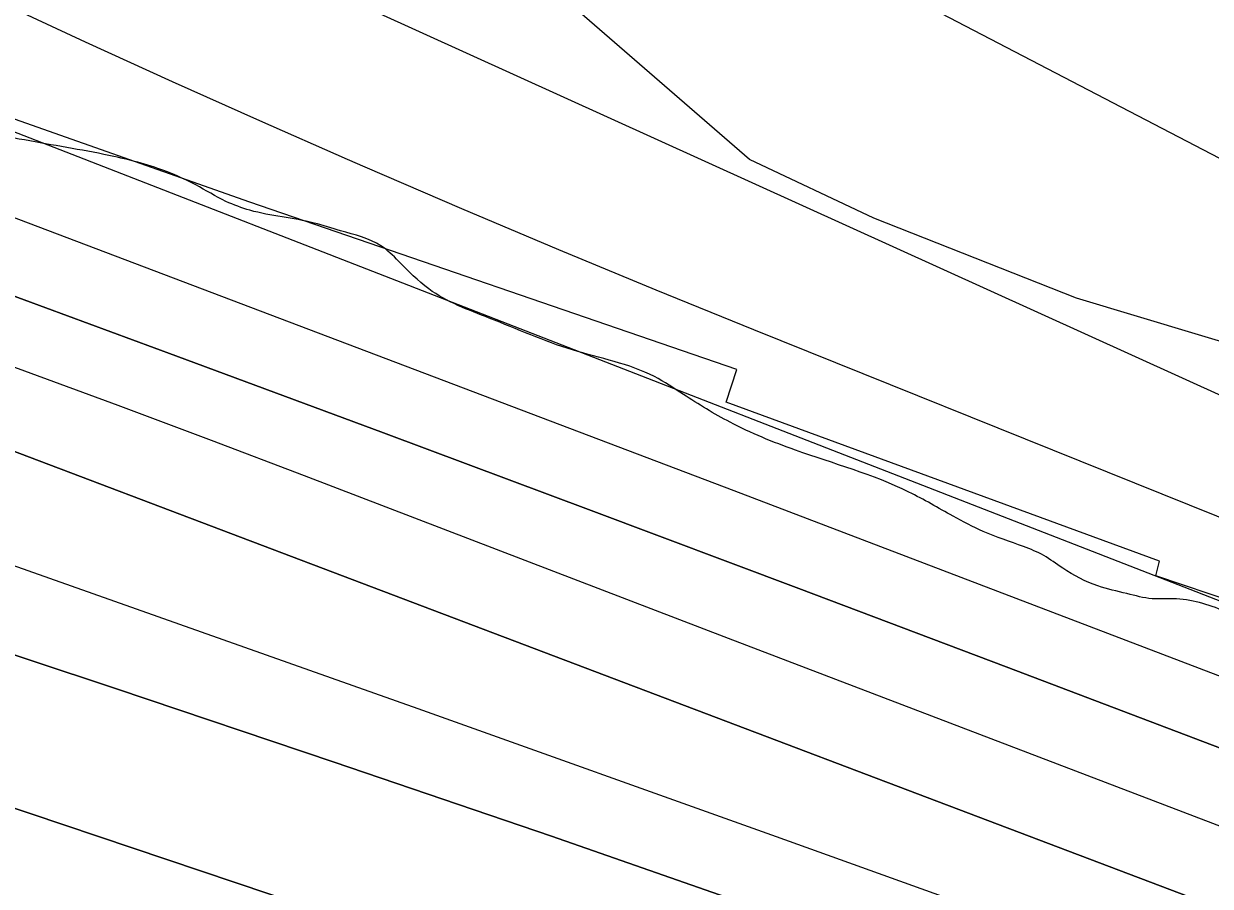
# Model space of a CAD drawing. Extents: x 3329332 to 3367211, y 631066 to 656469.
# Drawn here: x 3342734.4 to 3343099.1, y 646974 to 647239 of the extents above; entities that cross this region are included whole.
import ezdxf

# ---------------------------------------------------------------- set-up
doc = ezdxf.new("R2010")
doc.units = 0
for name, color, linetype in [('V-RIVR-EDGE', 7, 'Continuous'), ('V-RRAP-RVMT', 7, 'Continuous'), ('V-SITE-VEGE', 7, 'Continuous'), ('V-TOPO-DPTH', 7, 'Continuous'), ('V-TOPO-MAJR', 7, 'Continuous'), ('V-TOPO-MINR', 7, 'Continuous'), ('V-TOPO-WATR', 7, 'Continuous')]:
    doc.layers.add(name, color=color, linetype=linetype)

msp = doc.modelspace()

# ---------------------------------------------------------------- linework, layer by layer
at = {"layer": 'V-RIVR-EDGE'}
msp.add_spline([(3343636.83, 646843.4), (3343622.11, 646851.58), (3343608.94, 646858.59), (3343596.54, 646861.34), (3343585.29, 646861.75), (3343568.24, 646866.84), (3343554.7, 646877.73), (3343538.06, 646892.12), (3343529.15, 646895.63), (3343519.47, 646901.86), (3343506.69, 646910.04), (3343488.88, 646921.33), (3343476.1, 646929.89), (3343464.1, 646937.29), (3343456.75, 646944.29), (3343449.79, 646951.28), (3343444.75, 646953.23), (3343437.39, 646955.97), (3343424.98, 646958.32), (3343409.48, 646962.24), (3343396.7, 646968.09), (3343383.53, 646974.33), (3343375.78, 646976.67), (3343358.72, 646980.21), (3343342.44, 646984.12), (3343325, 646985.33), (3343315.3, 646986.52), (3343304.84, 646990.42), (3343288.96, 646998.6), (3343275.41, 647006.78), (3343264.95, 647012.63), (3343248.68, 647018.48), (3343233.95, 647022.4), (3343209.93, 647028.27), (3343162.26, 647042.35), (3343147.92, 647045.1), (3343128.93, 647049.41), (3343116.52, 647051.77), (3343106.45, 647056.84), (3343102.58, 647058.79), (3343086.69, 647062.32), (3343081.26, 647062.33), (3343073.51, 647063.9), (3343064.59, 647066.25), (3343053.75, 647071.71), (3343047.94, 647075.6), (3343041.74, 647078.33), (3343029.34, 647083.01), (3343020.05, 647087.69), (3343006.49, 647095.09), (3342971.62, 647107.97), (3342951.48, 647116.56), (3342937.15, 647125.12), (3342928.25, 647130.57), (3342903.06, 647138.78), (3342877.49, 647148.54), (3342858.9, 647157.5), (3342849.61, 647166.06), (3342844.19, 647170.73), (3342831.79, 647175.41), (3342823.66, 647177.76), (3342803.89, 647181.68), (3342796.53, 647184.42), (3342787.23, 647189.48), (3342775.61, 647194.55), (3342758.94, 647198.86), (3342732.97, 647203.58), (3342721.35, 647205.93), (3342697.7, 647211.81), (3342663.99, 647221.97), (3342635.71, 647232.13), (3342620.59, 647237.21), (3342601.98, 647239.19), (3342563.62, 647249.37), (3342526.8, 647258.77), (3342490.76, 647270.88), (3342457.06, 647284.15), (3342444.66, 647289.99), (3342438.03, 647274.11), (3342415.17, 647281.53), (3342391.93, 647292.06), (3342329.17, 647319.75), (3342295.08, 647333.8), (3342283.07, 647338.87), (3342254.79, 647352.12), (3342236.2, 647360.31), (3342218.38, 647367.34), (3342205.2, 647372.8), (3342191.65, 647379.43), (3342179.26, 647387.6), (3342172.29, 647390.72), (3342149.82, 647402.02), (3342116.9, 647419.17), (3342096.37, 647427.36), (3342074.67, 647436.72), (3342056.46, 647442.2), (3342048.71, 647445.32), (3342046.39, 647448.04), (3342044.46, 647450.37), (3342038.26, 647452.71), (3342007.65, 647462.48), (3341964.25, 647476.94), (3341952.24, 647483.56), (3341946.04, 647485.52), (3341937.13, 647486.31), (3341928.59, 647486.72), (3341922.4, 647489.84), (3341906.51, 647496.47), (3341894.51, 647501.93), (3341878.24, 647510.11), (3341870.09, 647509.75), (3341856.91, 647512.11), (3341848, 647514.46), (3341827.07, 647520.32), (3341821.26, 647523.44), (3341814.68, 647526.56), (3341810.03, 647526.57), (3341806.53, 647525.8), (3341795.29, 647527), (3341774.75, 647530.54), (3341748.79, 647539.91), (3341739.1, 647543.81), (3341723.2, 647545.79), (3341703.44, 647550.1), (3341688.71, 647553.24), (3341675.14, 647556.38), (3341665.07, 647559.51), (3341655.78, 647566.51), (3341650.36, 647570.79), (3341641.06, 647573.14), (3341619.35, 647577.46), (3341603.07, 647580.99), (3341588.72, 647581.02), (3341577.86, 647580.27), (3341570.5, 647581.84), (3341563.91, 647584.57), (3341550.36, 647590.81), (3341537.18, 647595.5), (3341511.99, 647602.93), (3341494.16, 647606.85), (3341474.01, 647611.94), (3341452.31, 647619.37), (3341435.65, 647623.67), (3341426.73, 647624.08), (3341409.67, 647627.61), (3341399.59, 647628.42), (3341382.16, 647633.89), (3341364.33, 647640.91), (3341355.42, 647643.26), (3341344.18, 647645.23), (3341336.03, 647644.86), (3341320.53, 647646.45), (3341290.68, 647651.18), (3341274.01, 647656.26), (3341268.59, 647656.66), (3341256.95, 647656.3), (3341232.53, 647658.69), (3341211.98, 647661.84), (3341186.01, 647668.89), (3341159.66, 647673.99), (3341146.47, 647674.8), (3341117.01, 647677.59), (3341103.43, 647677.23), (3341097.62, 647677.25), (3341091.8, 647678.81), (3341087.93, 647680.76), (3341085.22, 647682.71), (3341079.8, 647684.66), (3341055.37, 647685.89), (3341036.37, 647687.48), (3341024.73, 647685.96), (3341011.15, 647684.83), (3340999.53, 647686.8), (3340985.19, 647690.32), (3340953.8, 647701.26), (3340935.59, 647709.06), (3340923.58, 647714.52), (3340917, 647718.42), (3340910.8, 647718.43), (3340908.08, 647717.27), (3340903.81, 647717.28), (3340894.51, 647718.47), (3340882.49, 647719.28), (3340860.79, 647726.31), (3340855.76, 647729.81), (3340851.89, 647734.48), (3340848.41, 647736.81), (3340842.59, 647737.6), (3340826.31, 647742.3), (3340811.59, 647748.92), (3340794.94, 647758.66), (3340781.4, 647769.16), (3340774.83, 647778.88), (3340770.95, 647778.89), (3340766.3, 647782), (3340765.15, 647787.82), (3340765.16, 647791.31), (3340761.68, 647794.81), (3340748.9, 647800.66), (3340736.88, 647803.79), (3340725.26, 647807.31), (3340719.45, 647809.65), (3340716.35, 647813.15), (3340707.83, 647818.21), (3340686.53, 647829.9), (3340660.97, 647840.43), (3340654.38, 647842.39), (3340636.55, 647848.25), (3340626.48, 647850.99), (3340619.11, 647851), (3340608.25, 647849.09), (3340603.2, 647848.72), (3340600.49, 647851.05), (3340597.79, 647853.77), (3340589.65, 647855.34), (3340581.51, 647857.69), (3340569.11, 647863.93), (3340561.37, 647868.99), (3340557.89, 647873.65), (3340534.64, 647880.69), (3340500.54, 647891.63), (3340470.7, 647900.23), (3340445.52, 647911.16), (3340419.56, 647920.53), (3340404.07, 647927.55), (3340372.69, 647939.65), (3340342.47, 647952.91), (3340306.06, 647969.67), (3340282.83, 647985.63), (3340275.09, 647994.18), (3340268.9, 647998.85), (3340258.82, 648001.2), (3340240.22, 648007.06), (3340208.84, 648017.22), (3340162.74, 648036.73), (3340150.35, 648044.9), (3340132.92, 648056.19), (3340120.15, 648064.37), (3340103.88, 648071.78), (3340062.41, 648085.06), (3340020.56, 648097.19), (3340008.16, 648099.93), (3339970.58, 648113.21), (3339931.45, 648129.21), (3339889.97, 648138.23), (3339851.6, 648144.14), (3339826.79, 648151.18), (3339779.13, 648166.04), (3339750.46, 648176.97), (3339726.44, 648186.72), (3339710.17, 648194.13), (3339698.55, 648199.98), (3339684.99, 648204.66), (3339657.47, 648210.16), (3339640.4, 648209.43), (3339598.14, 648212.25), (3339566.36, 648218.92), (3339519.07, 648229.12), (3339492.72, 648236.94), (3339468.31, 648244.76), (3339451.64, 648247.9), (3339423.72, 648249.91), (3339391.15, 648250.38), (3339356.26, 648256.67), (3339323.31, 648262.18), (3339267.09, 648266.97), (3339191.49, 648276.08), (3339142.65, 648283.57), (3339080.63, 648294.19), (3339050.01, 648300.08), (3339012.79, 648305.22), (3338936.42, 648315.1), (3338861.59, 648324.59), (3338841.04, 648325.81), (3338779.4, 648333.33), (3338716.98, 648341.24), (3338619.67, 648351.17), (3338573.93, 648357.88), (3338540.2, 648363.39), (3338502.21, 648370.47), (3338454.13, 648371.36), (3338406.05, 648373.42), (3338372.7, 648373.89), (3338327.72, 648378.27), (3338302.91, 648381.43), (3338283.52, 648380.7), (3338273.82, 648381.5), (3338260.65, 648386.58), (3338248.64, 648391.65), (3338238.57, 648396.33), (3338223.45, 648397.53), (3338149.4, 648404.69), (3338106.75, 648411), (3338090.48, 648416.86), (3338075.77, 648425.43), (3338068.02, 648428.55), (3338061.04, 648430.12), (3338050.19, 648432.47), (3338042.06, 648437.14), (3338023.08, 648446.5), (3338014.18, 648455.05), (3338009.55, 648464.37), (3338008.01, 648470.58), (3338005.7, 648475.62), (3338000.28, 648481.46), (3337993.31, 648484.96), (3337977.8, 648485), (3337963.84, 648486.59), (3337952.22, 648492.43), (3337934.8, 648503.33), (3337924.36, 648514.61), (3337915.47, 648527.81), (3337906.96, 648538.31), (3337897.67, 648544.15), (3337885.65, 648546.11), (3337868.61, 648552.36), (3337833.75, 648570.29), (3337831.43, 648572.62), (3337828.34, 648579.61), (3337825.26, 648586.6), (3337821.78, 648591.26), (3337805.13, 648601.77), (3337772.2, 648615.42), (3337745.07, 648623.25), (3337725.3, 648627.56), (3337697.4, 648633.45), (3337655.93, 648643.25), (3337633.05, 648645.24), (3337587.68, 648647.29), (3337530.67, 648646.27), (3337482.2, 648645.61), (3337469.4, 648646.03), (3337459.33, 648649.55), (3337449.63, 648650.74), (3337425.98, 648650.79), (3337387.19, 648648.56), (3337346.08, 648645.95), (3337294.49, 648642.2), (3337235.92, 648634.98), (3337203.72, 648631.95), (3337180.83, 648629.68), (3337120.32, 648621.3), (3337079.58, 648613.26), (3337041.95, 648609.47), (3337018.29, 648606.82), (3336982.59, 648599.15), (3336951.55, 648594.18), (3336908.51, 648592.74), (3336875.16, 648597.09), (3336858.1, 648598.29), (3336851.13, 648601.03), (3336844.93, 648603.37), (3336839.12, 648604.16), (3336830.97, 648604.18), (3336822.05, 648601.1), (3336811.56, 648595.31), (3336803.02, 648593.39), (3336796.04, 648593.02), (3336789.07, 648595.36), (3336779.37, 648595.77), (3336757.26, 648590.79), (3336729.69, 648577.67), (3336702.14, 648569.98), (3336685.85, 648570.41), (3336673.83, 648571.99), (3336663.75, 648571.24), (3336652.88, 648568.16), (3336636.96, 648559.28), (3336627.26, 648556.59), (3336614.46, 648555.85), (3336584.98, 648551.66), (3336546.19, 648547.88), (3336510.11, 648542.15), (3336477.9, 648535.25), (3336448.4, 648524.85), (3336423.93, 648508.62), (3336410.71, 648494.69), (3336400.59, 648480.37), (3336397.46, 648469.13), (3336394.71, 648454.01), (3336388.08, 648437.74), (3336381.45, 648423.41), (3336375.99, 648411.01), (3336372.48, 648404.04), (3336364.32, 648397.86), (3336361.21, 648394.76), (3336359.66, 648392.05), (3336357.7, 648385.85), (3336351.09, 648378.5), (3336344.85, 648364.55), (3336339.8, 648359.91), (3336331.26, 648357.22), (3336326.21, 648354.52), (3336319.22, 648349.88), (3336309.89, 648340.98), (3336302.51, 648337.51), (3336295.13, 648333.27), (3336286.97, 648324.75), (3336280.37, 648321.67), (3336267.17, 648317.43), (3336257.87, 648317.46), (3336251.66, 648317.47), (3336242.35, 648316.72), (3336231.49, 648315.97), (3336219.86, 648316), (3336194.65, 648315.67), (3336165.57, 648319.62), (3336148.12, 648318.89), (3336131.05, 648316.61), (3336112.04, 648312.39), (3336101.95, 648308.92), (3336086.41, 648300.04), (3336075.55, 648296.19), (3336060.42, 648293.9), (3336047.62, 648294.32), (3336032.51, 648298.24), (3336021.66, 648301.75), (3336016.23, 648303.32), (3336006.54, 648303.73), (3335978.62, 648305.74), (3335940.22, 648301.18), (3335891.73, 648295.09), (3335848.67, 648290.55), (3335790.11, 648290.3), (3335753.27, 648290.01), (3335726.5, 648286.2), (3335694.69, 648282.78), (3335674.9, 648275.85), (3335659.38, 648272.4), (3335636.49, 648268.58), (3335620.58, 648266.68), (3335591.88, 648265.98), (3335557.76, 648268), (3335544.19, 648268.03), (3335523.24, 648266.92), (3335504.62, 648263.86), (3335489.88, 648261.96), (3335466.23, 648265.51), (3335442.19, 648264.79), (3335411.55, 648264.87), (3335377.8, 648261.85), (3335309.15, 648254.65), (3335266.48, 648252.43), (3335243.99, 648251.32), (3335220.72, 648250.61), (3335202.5, 648252.98), (3335190.09, 648253.01), (3335171.08, 648250.73), (3335140.04, 648245.38), (3335097.74, 648231.91), (3335079.89, 648228.46), (3335074.85, 648228.47), (3335068.64, 648228.1), (3335061.66, 648228.12), (3335052.35, 648225.81), (3335042.26, 648224.29), (3335032.17, 648218.88), (3335022.08, 648215.81), (3335003.07, 648212.75), (3334965.83, 648211.29), (3334950.71, 648212.49), (3334915.81, 648214.91), (3334852.21, 648213.51), (3334793.26, 648210.17), (3334744.78, 648208.35), (3334710.65, 648207.27), (3334677.29, 648204.64), (3334638.51, 648204.35), (3334608.65, 648204.81), (3334566.77, 648205.69), (3334543.11, 648205.74), (3334524.88, 648204.63), (3334499.67, 648202.75), (3334450.42, 648202.48), (3334410.48, 648202.58), (3334380.23, 648202.66), (3334353.87, 648206.21), (3334344.56, 648205.46), (3334325.55, 648203.96), (3334283.27, 648200.18), (3334254.57, 648197.15), (3334219.27, 648193.75), (3334183.2, 648192.67), (3334158.38, 648191.57), (3334149.46, 648191.21), (3334137.04, 648188.13), (3334128.5, 648185.44), (3334111.04, 648182.77), (3334081.56, 648179.74), (3334057.13, 648178.64), (3334040.84, 648179.45), (3334029.99, 648182.97), (3334019.91, 648182.99), (3333987.32, 648177.26), (3333955.12, 648172.68), (3333933.01, 648170.8), (3333908.97, 648171.25), (3333889.58, 648172.46), (3333868.26, 648173.29), (3333818.62, 648173.41), (3333772.08, 648171.97), (3333733.68, 648169.35), (3333687.91, 648167.53), (3333647.96, 648163.36), (3333617.31, 648159.56), (3333590.54, 648153.03), (3333562.6, 648148.06), (3333531.56, 648141.54), (3333511.01, 648139.66), (3333488.9, 648138.16), (3333475.71, 648137.8), (3333461.74, 648134.74), (3333439.4, 648130.07)], degree=3, dxfattribs=at)
at = {"layer": 'V-RRAP-RVMT'}
for p, q in [((3342803.86, 647184.18), (3342691.36, 647223.82)), ((3342953.61, 647132.71), (3342803.86, 647184.18)), ((3342950.31, 647122.69), (3342953.61, 647132.71)), ((3343083.56, 647073.89), (3342950.31, 647122.69)), ((3343082.39, 647069.31), (3343083.56, 647073.89)), ((3343207.45, 647027.22), (3343082.39, 647069.31))]:
    msp.add_line(p, q, dxfattribs=at)
at = {"layer": 'V-SITE-VEGE'}
msp.add_lwpolyline([(3343133, 647132.1), (3343058.04, 647154.71), (3342995.74, 647179.22), (3342957.52, 647197.26), (3342903.66, 647243.85), (3342862.38, 647279.69), (3342837.58, 647294.87), (3342807.24, 647310.08), (3342783.96, 647316.95), (3342688.06, 647340.89), (3342597.65, 647358.47), (3342524.26, 647379.1), (3342499.39, 647384.79), (3342484.84, 647396.74), (3342483.73, 647408.21), (3342589.17, 647391.33), (3342671.29, 647375.79), (3342719.04, 647364.41), (3342791.2, 647335.88), (3342865.73, 647308.13), (3342895.73, 647301.22)], dxfattribs=at)
at = {"layer": 'V-TOPO-DPTH'}
for points in [[(3343746.19, 646804.51), (3343692.44, 646827.87), (3343616.84, 646860.02), (3343600.67, 646866.81), (3343584.46, 646873.5), (3343568.2, 646880.04), (3343551.89, 646886.48), (3343387.18, 646950.65), (3343288.48, 646989.09), (3343189.78, 647027.51), (3343091.06, 647065.91), (3342992.34, 647104.3), (3342690.93, 647221.44), (3342677.59, 647226.62), (3342664.26, 647231.8), (3342650.92, 647236.98), (3342637.58, 647242.16), (3342632.5, 647244.13), (3342621.74, 647248.4), (3342611.01, 647252.75), (3342600.34, 647257.25), (3342589.71, 647261.84), (3341948.68, 647501.57)], [(3343490.59, 646869.03), (3343036.37, 647041.42), (3342972.62, 647065.51), (3342908.83, 647089.48), (3342844.97, 647113.28), (3342781.07, 647136.97), (3342687.75, 647171.4), (3342670.48, 647177.78), (3342653.2, 647184.15), (3342635.93, 647190.52), (3341964.15, 647452.08)], [(3341964.15, 647452.08), (3342635.93, 647190.52), (3342653.2, 647184.15), (3342670.48, 647177.78), (3342687.75, 647171.4), (3342781.07, 647136.97), (3342844.97, 647113.28), (3342908.83, 647089.48), (3342972.62, 647065.51), (3343036.37, 647041.42), (3343490.59, 646869.03)], [(3341988.89, 647377.28), (3342550.61, 647172.68), (3342566.08, 647167.49), (3342581.57, 647162.36), (3342597.09, 647157.26), (3342604.82, 647154.68), (3342612.53, 647152.05), (3342620.21, 647149.35), (3342627.88, 647146.6), (3342635.54, 647143.8), (3342643.18, 647140.98), (3342650.81, 647138.12), (3342658.44, 647135.25), (3343086.72, 646973), (3343165.75, 646942.95), (3343244.74, 646912.76), (3343323.65, 646882.38), (3343402.51, 646851.86), (3343514.99, 646808.18), (3343537.5, 646799.23), (3343559.91, 646790.05), (3343582.17, 646780.52), (3345321.51, 645825.29)], [(3341988.89, 647377.28), (3342550.61, 647172.68), (3342566.08, 647167.49), (3342581.57, 647162.36), (3342597.09, 647157.26), (3342604.82, 647154.68), (3342612.53, 647152.05), (3342620.21, 647149.35), (3342627.88, 647146.6), (3342635.54, 647143.8), (3342643.18, 647140.98), (3342650.81, 647138.12), (3342658.44, 647135.25), (3343086.72, 646973), (3343165.75, 646942.95), (3343244.74, 646912.76), (3343323.65, 646882.38), (3343402.51, 646851.86), (3343514.99, 646808.18), (3343537.5, 646799.23), (3343559.91, 646790.05), (3343582.17, 646780.52), (3345321.51, 645825.29)], [(3344195.11, 646371.1), (3343562.32, 646751.62), (3343556.24, 646754.14), (3343550.14, 646756.6), (3343543.99, 646758.94), (3343537.81, 646761.21), (3343029.79, 646942.63), (3342963.23, 646966.15), (3342896.57, 646989.37), (3342829.75, 647012.14), (3342762.83, 647034.61), (3342656.35, 647069.97), (3342642.58, 647074.5), (3342628.79, 647078.96), (3342614.98, 647083.34), (3342601.14, 647087.66), (3341916.39, 647318.35)], [(3341916.39, 647318.35), (3342601.14, 647087.66), (3342614.98, 647083.34), (3342628.79, 647078.96), (3342642.58, 647074.5), (3342656.35, 647069.97), (3342762.83, 647034.61), (3342829.75, 647012.14), (3342896.57, 646989.37), (3342963.23, 646966.15), (3343029.79, 646942.63), (3343537.81, 646761.21), (3343543.99, 646758.94), (3343550.14, 646756.6), (3343556.24, 646754.14), (3343562.32, 646751.62), (3344195.11, 646371.1)], [(3344533.4, 646147.82), (3344492.45, 646169.5), (3344451.49, 646191.17), (3344410.51, 646212.82), (3344369.53, 646234.46), (3344283.16, 646280.05), (3344259.58, 646292.65), (3344236.08, 646305.4), (3343570.18, 646700.21), (3343537.78, 646715.3), (3343504.98, 646729.47), (3343471.89, 646743.01), (3343453.86, 646750.09), (3343411.43, 646766.4), (3343368.85, 646782.27), (3343326.04, 646797.52), (3343283.08, 646812.33), (3342662.59, 647021.15), (3342640.66, 647028.39), (3342618.68, 647035.46), (3342596.62, 647042.27), (3342574.51, 647048.91), (3341898.51, 647226.37)], [(3341898.51, 647226.37), (3342574.51, 647048.91), (3342596.62, 647042.27), (3342618.68, 647035.46), (3342640.66, 647028.39), (3342662.59, 647021.15), (3343283.08, 646812.33), (3343326.04, 646797.52), (3343368.85, 646782.27), (3343411.43, 646766.4), (3343453.86, 646750.09), (3343471.89, 646743.01), (3343504.98, 646729.47), (3343537.78, 646715.3), (3343570.18, 646700.21), (3344236.08, 646305.4), (3344259.58, 646292.65), (3344283.16, 646280.05), (3344369.53, 646234.46), (3344410.51, 646212.82), (3344451.49, 646191.17), (3344492.45, 646169.5), (3344533.4, 646147.82)]]:
    msp.add_lwpolyline(points, dxfattribs=at)
at = {"layer": 'V-TOPO-MAJR'}
msp.add_lwpolyline([(3344165.58, 646696.93), (3343607.42, 646932.18), (3343604.89, 646933.24), (3343602.35, 646934.29), (3343599.81, 646935.33), (3343597.27, 646936.36), (3343594.73, 646937.39), (3343592.2, 646938.44), (3343589.67, 646939.51), (3343587.15, 646940.59), (3343583.62, 646942.16), (3343580.81, 646943.5), (3343578.03, 646944.9), (3343575.28, 646946.37), (3343399.43, 647042.93), (3342703.74, 647404.81), (3342673.16, 647417.39), (3341936.13, 647608.48)], dxfattribs=at)
at = {"layer": 'V-TOPO-MINR'}
for points in [[(3344593.7, 646491.43), (3344363.22, 646586.65), (3344343.45, 646594.87), (3344323.7, 646603.14), (3344303.98, 646611.48), (3344284.29, 646619.88), (3343664.25, 646884.23), (3343630.15, 646898.58), (3343595.99, 646912.78), (3343561.74, 646926.75), (3343527.42, 646940.57), (3343493.09, 646954.37), (3343458.81, 646968.28), (3343424.61, 646982.37), (3343390.45, 646996.57), (3343368.87, 647005.61), (3343324.11, 647024.76), (3343279.56, 647044.37), (3342710.33, 647302.66), (3342683.22, 647314.03), (3342655.98, 647325.06), (3341995.75, 647556.77)], [(3343193.03, 647050.73), (3342958.81, 647144.97), (3342928.82, 647157.18), (3342898.89, 647169.56), (3342869.07, 647182.17), (3342839.32, 647194.96), (3342833.92, 647197.3), (3342806.97, 647209.15), (3342780.09, 647221.15), (3342753.31, 647233.38), (3342726.6, 647245.76), (3342696.59, 647259.84), (3342684.9, 647265.21), (3342673.16, 647270.47), (3341957.59, 647530.8)], [(3343746.19, 646804.51), (3343692.44, 646827.87), (3343616.84, 646860.02), (3343600.67, 646866.81), (3343584.46, 646873.5), (3343568.2, 646880.04), (3343551.89, 646886.48), (3343387.18, 646950.65), (3343288.48, 646989.09), (3343189.78, 647027.51), (3343091.06, 647065.91), (3342992.34, 647104.3), (3342690.93, 647221.44), (3342677.59, 647226.62), (3342664.26, 647231.8), (3342650.92, 647236.98), (3342637.58, 647242.16), (3342632.5, 647244.13), (3342621.74, 647248.4), (3342611.01, 647252.75), (3342600.34, 647257.25), (3342589.71, 647261.84), (3341948.68, 647501.57)], [(3343730.14, 646789.06), (3343705.26, 646800.76), (3343680.28, 646812.22), (3343655.13, 646823.31), (3343629.88, 646834.15), (3343593.96, 646849.26), (3343586.56, 646852.33), (3343579.15, 646855.35), (3343571.71, 646858.3), (3343564.24, 646861.21), (3343246.67, 646983.15), (3343148.73, 647020.68), (3343050.75, 647058.13), (3342952.73, 647095.45), (3342854.67, 647132.68), (3342714.89, 647185.65), (3342686.7, 647196.33), (3342658.51, 647207.02), (3342630.31, 647217.7), (3342602.12, 647228.38), (3342567.33, 647241.56), (3342536.05, 647253.69), (3342504.9, 647266.13), (3341988.25, 647465.92)], [(3343138.54, 646978.51), (3343076.01, 647002.34), (3343013.48, 647026.2), (3342950.98, 647050.11), (3342888.49, 647074.06), (3342820.65, 647100.08), (3342792.06, 647110.95), (3342763.42, 647121.7), (3342734.71, 647132.26), (3342705.96, 647142.71), (3342663.03, 647158.16), (3342655.71, 647160.79), (3342648.39, 647163.42), (3342641.07, 647166.05), (3342633.75, 647168.67), (3341966, 647431.8)], [(3345321.51, 645825.29), (3343582.17, 646780.52), (3343559.91, 646790.05), (3343537.5, 646799.23), (3343514.99, 646808.18), (3343402.51, 646851.86), (3343323.65, 646882.38), (3343244.74, 646912.76), (3343165.75, 646942.95), (3343086.72, 646973), (3342658.44, 647135.25), (3342650.81, 647138.12), (3342643.18, 647140.98), (3342635.54, 647143.8), (3342627.88, 647146.6), (3342620.21, 647149.35), (3342612.53, 647152.05), (3342604.82, 647154.68), (3342597.09, 647157.26), (3342581.57, 647162.36), (3342566.08, 647167.49), (3342550.61, 647172.68), (3341988.89, 647377.28)], [(3344195.11, 646371.1), (3343562.32, 646751.62), (3343556.24, 646754.14), (3343550.14, 646756.6), (3343543.99, 646758.94), (3343537.81, 646761.21), (3343029.79, 646942.63), (3342963.23, 646966.15), (3342896.57, 646989.37), (3342829.75, 647012.14), (3342762.83, 647034.61), (3342656.35, 647069.97), (3342642.58, 647074.5), (3342628.79, 647078.96), (3342614.98, 647083.34), (3342601.14, 647087.66), (3341916.39, 647318.35)], [(3344253.79, 646366.01), (3343582.03, 646760.73), (3343568.4, 646766.55), (3343554.7, 646772.22), (3343540.91, 646777.65), (3343527.06, 646782.93), (3343295.3, 646869.02), (3343185.6, 646909.47), (3343075.78, 646949.59), (3342965.77, 646989.19), (3342855.63, 647028.44), (3342688.96, 647087.42), (3342662.05, 647096.87), (3342635.11, 647106.25), (3342608.13, 647115.5), (3342581.12, 647124.68), (3342536.06, 647139.88), (3342486.54, 647156.71), (3342437.07, 647173.67), (3342387.67, 647190.85), (3342338.32, 647208.18), (3342141.31, 647278.13)], [(3344533.4, 646147.82), (3344492.45, 646169.5), (3344451.49, 646191.17), (3344410.51, 646212.82), (3344369.53, 646234.46), (3344283.16, 646280.05), (3344259.58, 646292.65), (3344236.08, 646305.4), (3343570.18, 646700.21), (3343537.78, 646715.3), (3343504.98, 646729.47), (3343471.89, 646743.01), (3343453.86, 646750.09), (3343411.43, 646766.4), (3343368.85, 646782.27), (3343326.04, 646797.52), (3343283.08, 646812.33), (3342662.59, 647021.15), (3342640.66, 647028.39), (3342618.68, 647035.46), (3342596.62, 647042.27), (3342574.51, 647048.91), (3341898.51, 647226.37)]]:
    msp.add_lwpolyline(points, dxfattribs=at)
at = {"layer": 'V-TOPO-WATR'}
msp.add_lwpolyline([(3343490.59, 646869.03), (3343036.37, 647041.42), (3342972.62, 647065.51), (3342908.83, 647089.48), (3342844.97, 647113.28), (3342781.07, 647136.97), (3342687.75, 647171.4), (3342670.48, 647177.78), (3342653.2, 647184.15), (3342635.93, 647190.52), (3341964.15, 647452.08)], dxfattribs=at)

doc.saveas('drawing.dxf')
